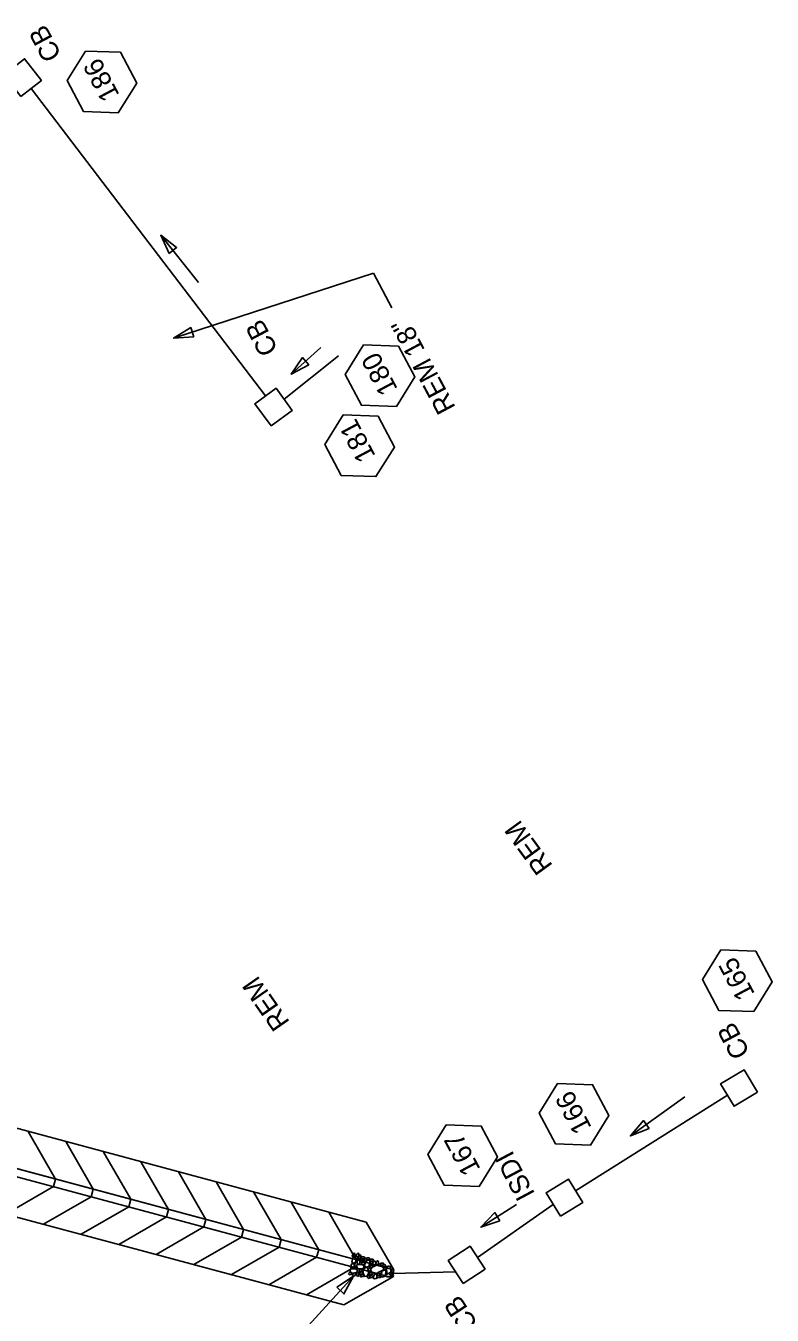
# Model space of a CAD drawing. Extents: x 2384780 to 2405432, y 547869 to 573706.
# Drawn here: x 2402230.7 to 2402422, y 571206.6 to 571537.2 of the extents above; entities that cross this region are included whole.
import ezdxf

# ---------------------------------------------------------------- set-up
doc = ezdxf.new("R2010")
doc.units = 0
for name, color, linetype in [('Old_Level_1', 7, 'Continuous'), ('Old_Level_18', 7, 'Continuous'), ('Old_Level_20', 7, 'Continuous'), ('Old_Level_5', 7, 'Continuous'), ('Old_Level_9', 7, 'Continuous')]:
    doc.layers.add(name, color=color, linetype=linetype)

# ---------------------------------------------------------------- blocks, each defined once
blk = doc.blocks.new('IN')
at = {"layer": 'Old_Level_9'}
blk.add_lwpolyline([(-0.07025, 0.067), (0.07025, 0.067), (0.07025, -0.067), (-0.07025, -0.067)], close=True, dxfattribs=at)

msp = doc.modelspace()

# ---------------------------------------------------------------- linework, layer by layer
at = {"layer": 'Old_Level_1'}
for p, q in [((2402292.11, 571442.27), (2402232.06, 571521.1)), ((2402310.85, 571452.6), (2402296.88, 571441.41)), ((2402410.49, 571263.05), (2402371.57, 571238.54)), ((2402365.85, 571235.04), (2402346.47, 571221.39)), ((2402340.86, 571217.72), (2402324.75, 571217.3))]:
    msp.add_line(p, q, dxfattribs=at)
for points in [[(2402315.58, 571221.68), (2402315.57, 571221.16), (2402315.43, 571220.19), (2402314.67, 571219.97), (2402314.23, 571220.27), (2402314.51, 571221.44), (2402315.06, 571221.77), (2402315.58, 571221.68)], [(2402314.98, 571222.47), (2402315.01, 571222.16), (2402314.97, 571221.67), (2402314.61, 571221.63), (2402314.37, 571221.74), (2402314.55, 571222.35), (2402314.8, 571222.53), (2402314.98, 571222.47)], [(2402316, 571222.44), (2402316.02, 571222.13), (2402315.98, 571221.64), (2402315.63, 571221.59), (2402315.38, 571221.7), (2402315.56, 571222.32), (2402315.82, 571222.5), (2402316, 571222.44)], [(2402315.69, 571219.68), (2402315.57, 571220.05), (2402315.57, 571220.78), (2402315.92, 571221.01), (2402316.21, 571220.96), (2402316.29, 571220.11), (2402316.12, 571219.76), (2402315.69, 571219.68)], [(2402316.54, 571222.01), (2402316.58, 571221.7), (2402316.53, 571221.21), (2402316.18, 571221.17), (2402315.93, 571221.28), (2402316.12, 571221.89), (2402316.37, 571222.07), (2402316.54, 571222.01)], [(2402316.44, 571220.73), (2402316.64, 571220.77), (2402317.16, 571220.89), (2402317.33, 571220.55), (2402317.3, 571220.36), (2402316.62, 571220.25), (2402316.51, 571220.49), (2402316.44, 571220.73)], [(2402316.6, 571221.43), (2402316.9, 571221.57), (2402317.4, 571221.63), (2402317.54, 571221.37), (2402317.51, 571221.2), (2402316.87, 571221.07), (2402316.67, 571221.22), (2402316.6, 571221.43)], [(2402317.48, 571220.35), (2402317.45, 571220.57), (2402317.44, 571221.07), (2402317.69, 571221.25), (2402317.84, 571221.24), (2402317.98, 571220.71), (2402317.81, 571220.44), (2402317.6, 571220.36)], [(2402318.86, 571220.63), (2402318.87, 571220.09), (2402318.6, 571219.11), (2402317.96, 571218.92), (2402317.47, 571219.18), (2402317.78, 571220.34), (2402318.36, 571220.78), (2402318.86, 571220.63)], [(2402317.95, 571221.16), (2402318.16, 571221.35), (2402318.67, 571221.38), (2402318.84, 571221.12), (2402318.81, 571220.93), (2402318.19, 571220.81), (2402317.99, 571220.96), (2402317.95, 571221.16)], [(2402318.92, 571220.78), (2402319.13, 571220.97), (2402319.64, 571221), (2402319.81, 571220.73), (2402319.78, 571220.55), (2402319.16, 571220.43), (2402318.96, 571220.58), (2402318.92, 571220.78)], [(2402313.35, 571217.33), (2402313.57, 571217.53), (2402314.07, 571217.54), (2402314.26, 571217.29), (2402314.19, 571217.11), (2402313.61, 571217.01), (2402313.44, 571217.12), (2402313.35, 571217.33)], [(2402315.63, 571217.76), (2402315.17, 571217.53), (2402314.15, 571217.4), (2402313.72, 571217.97), (2402313.93, 571218.46), (2402315.16, 571218.56), (2402315.57, 571218.29), (2402315.7, 571217.74)], [(2402314.85, 571219.82), (2402314.85, 571219.45), (2402314.74, 571218.82), (2402314.18, 571218.72), (2402313.92, 571218.85), (2402314.18, 571219.75), (2402314.52, 571219.92), (2402314.85, 571219.82)], [(2402315.15, 571217.47), (2402315.2, 571217.15), (2402315.02, 571216.77), (2402314.66, 571216.65), (2402314.5, 571216.8), (2402314.6, 571217.39), (2402314.97, 571217.51), (2402315.15, 571217.47)], [(2402314.7, 571218.95), (2402314.93, 571219.13), (2402315.43, 571219.17), (2402315.61, 571218.91), (2402315.57, 571218.72), (2402314.94, 571218.61), (2402314.74, 571218.75), (2402314.7, 571218.95)], [(2402317.34, 571218.71), (2402316.91, 571218.6), (2402315.86, 571218.48), (2402315.47, 571219.04), (2402315.56, 571219.56), (2402316.78, 571219.61), (2402317.35, 571219.36), (2402317.33, 571218.83)], [(2402315.72, 571216.56), (2402315.55, 571216.86), (2402315.55, 571217.3), (2402315.77, 571217.54), (2402316.07, 571217.49), (2402316.04, 571216.89), (2402315.92, 571216.61), (2402315.72, 571216.56)], [(2402316.05, 571218.17), (2402316.25, 571218.33), (2402316.81, 571218.39), (2402316.99, 571218.13), (2402316.91, 571217.95), (2402316.29, 571217.83), (2402316.12, 571217.93), (2402316.05, 571218.17)], [(2402316.91, 571217.79), (2402316.97, 571217.47), (2402316.79, 571217.08), (2402316.42, 571216.95), (2402316.26, 571217.1), (2402316.36, 571217.69), (2402316.72, 571217.82), (2402316.91, 571217.79)], [(2402316.62, 571219.98), (2402316.88, 571220.18), (2402317.38, 571220.19), (2402317.55, 571219.93), (2402317.49, 571219.75), (2402316.9, 571219.66), (2402316.7, 571219.78), (2402316.62, 571219.98)], [(2402317.45, 571216.69), (2402317.27, 571217.19), (2402317.02, 571218.35), (2402317.83, 571218.86), (2402318.31, 571218.77), (2402318.48, 571217.3), (2402318.07, 571216.66), (2402317.44, 571216.56)], [(2402319.01, 571218.71), (2402319.08, 571218.4), (2402318.9, 571218.01), (2402318.53, 571217.88), (2402318.37, 571218.02), (2402318.47, 571218.62), (2402318.83, 571218.75), (2402319.01, 571218.71)], [(2402318.64, 571217.35), (2402318.86, 571217.51), (2402319.35, 571217.5), (2402319.54, 571217.27), (2402319.5, 571217.05), (2402318.88, 571216.99), (2402318.72, 571217.14), (2402318.64, 571217.35)], [(2402318.79, 571219.27), (2402318.99, 571219.46), (2402319.5, 571219.45), (2402319.69, 571219.23), (2402319.64, 571219.01), (2402319.02, 571218.91), (2402318.83, 571219.07), (2402318.79, 571219.27)], [(2402319.1, 571219.57), (2402319.03, 571219.8), (2402318.92, 571220.32), (2402319.28, 571220.46), (2402319.44, 571220.43), (2402319.55, 571219.79), (2402319.42, 571219.63), (2402319.1, 571219.57)], [(2402319.09, 571218.42), (2402319.7, 571219.03), (2402321.26, 571219.79), (2402322.24, 571219.09), (2402322.34, 571218.27), (2402320.42, 571217.27), (2402319.48, 571217.55), (2402318.95, 571218.33)], [(2402320.16, 571220.54), (2402320.32, 571220.21), (2402320.4, 571219.51), (2402320.04, 571219.24), (2402319.75, 571219.29), (2402319.59, 571220.15), (2402319.84, 571220.5), (2402320.16, 571220.54)], [(2402321.03, 571220.5), (2402321.06, 571220.19), (2402321.01, 571219.7), (2402320.66, 571219.65), (2402320.41, 571219.76), (2402320.6, 571220.38), (2402320.85, 571220.56), (2402321.03, 571220.5)], [(2402321.02, 571217.57), (2402321.23, 571217.76), (2402321.73, 571217.77), (2402321.93, 571217.53), (2402321.85, 571217.35), (2402321.26, 571217.25), (2402321.09, 571217.36), (2402321.02, 571217.57)], [(2402321.53, 571219.8), (2402321.79, 571219.95), (2402322.29, 571219.98), (2402322.48, 571219.75), (2402322.43, 571219.53), (2402321.78, 571219.46), (2402321.6, 571219.59), (2402321.53, 571219.8)], [(2402322.92, 571218.14), (2402322.95, 571217.64), (2402322.78, 571216.64), (2402322.05, 571216.41), (2402321.68, 571216.67), (2402321.97, 571217.88), (2402322.45, 571218.2), (2402322.92, 571218.14)], [(2402322.11, 571219.37), (2402322.32, 571219.56), (2402322.82, 571219.58), (2402323, 571219.32), (2402322.97, 571219.14), (2402322.35, 571219.03), (2402322.14, 571219.17), (2402322.11, 571219.37)], [(2402323.07, 571219.03), (2402323.04, 571218.8), (2402322.97, 571218.36), (2402322.65, 571218.29), (2402322.46, 571218.33), (2402322.57, 571218.92), (2402322.83, 571219.17), (2402323.07, 571219.03)], [(2402324.02, 571219.2), (2402324.13, 571218.77), (2402324.26, 571217.75), (2402323.69, 571217.31), (2402323.17, 571217.45), (2402323.09, 571218.68), (2402323.49, 571219.19), (2402323.9, 571219.22)], [(2402324.46, 571217.46), (2402324.43, 571217.68), (2402324.29, 571218.2), (2402324.61, 571218.34), (2402324.79, 571218.31), (2402324.96, 571217.66), (2402324.75, 571217.4), (2402324.46, 571217.46)], [(2402316.38, 571216.74), (2402316.6, 571216.94), (2402317.1, 571216.96), (2402317.3, 571216.72), (2402317.22, 571216.54), (2402316.64, 571216.44), (2402316.47, 571216.54), (2402316.38, 571216.74)], [(2402318.42, 571216.09), (2402318.27, 571216.31), (2402318.23, 571216.74), (2402318.47, 571217), (2402318.79, 571216.95), (2402318.76, 571216.34), (2402318.61, 571216.07), (2402318.42, 571216.09)], [(2402318.79, 571216.54), (2402319.02, 571216.73), (2402319.52, 571216.74), (2402319.7, 571216.5), (2402319.63, 571216.33), (2402319.05, 571216.22), (2402318.88, 571216.33), (2402318.79, 571216.54)], [(2402320.64, 571217.07), (2402320.68, 571216.65), (2402320.58, 571216.06), (2402320.03, 571215.93), (2402319.75, 571216.14), (2402319.99, 571216.97), (2402320.36, 571217.13), (2402320.64, 571217.07)], [(2402320.67, 571217.09), (2402320.93, 571217.27), (2402321.41, 571217.25), (2402321.61, 571217.03), (2402321.57, 571216.81), (2402320.9, 571216.74), (2402320.74, 571216.88), (2402320.67, 571217.09)], [(2402320.69, 571216.5), (2402320.91, 571216.7), (2402321.41, 571216.71), (2402321.6, 571216.46), (2402321.53, 571216.28), (2402320.94, 571216.2), (2402320.77, 571216.29), (2402320.69, 571216.5)], [(2402322.89, 571217.05), (2402323.22, 571217.18), (2402323.84, 571217.3), (2402324.19, 571216.88), (2402324.13, 571216.49), (2402323.2, 571216.45), (2402322.95, 571216.69), (2402322.89, 571217.05)], [(2402324.41, 571216.43), (2402324.37, 571216.67), (2402324.24, 571217.23), (2402324.56, 571217.32), (2402324.75, 571217.3), (2402324.88, 571216.7), (2402324.71, 571216.39), (2402324.41, 571216.43)]]:
    msp.add_lwpolyline(points, dxfattribs=at)
at = {"layer": 'Old_Level_18'}
for p, q in [((2401987.44, 571306.8), (2402324.49, 571216.33)), ((2402028.63, 571308.17), (2402317.94, 571230.51)), ((2402005.1, 571304.13), (2402325, 571218.26)), ((2401984.85, 571297.14), (2402312.23, 571209.27))]:
    msp.add_line(p, q, dxfattribs=at)
for points in [[(2402005.1, 571304.13), (2402325, 571218.26)], [(2402231.29, 571253.74), (2402238.34, 571241.53), (2402238.34, 571241.53), (2402238.34, 571241.53), (2402237.82, 571239.6), (2402225.6, 571232.55)], [(2402240.92, 571251.16), (2402247.97, 571238.94), (2402247.97, 571238.94), (2402247.97, 571238.94), (2402247.45, 571237.01), (2402235.23, 571229.97)], [(2402250.55, 571248.57), (2402257.6, 571236.36), (2402257.6, 571236.36), (2402257.6, 571236.36), (2402257.08, 571234.43), (2402244.86, 571227.38)], [(2402260.18, 571245.99), (2402267.23, 571233.77), (2402267.23, 571233.77), (2402267.23, 571233.77), (2402266.71, 571231.84), (2402254.49, 571224.8)], [(2402269.81, 571243.4), (2402276.85, 571231.19), (2402276.85, 571231.19), (2402276.85, 571231.19), (2402276.34, 571229.26), (2402264.12, 571222.21)], [(2402279.44, 571240.82), (2402286.48, 571228.6), (2402286.48, 571228.6), (2402286.48, 571228.6), (2402285.97, 571226.67), (2402273.75, 571219.63)], [(2402289.07, 571238.23), (2402296.12, 571226.02), (2402296.12, 571226.02), (2402296.12, 571226.02), (2402295.6, 571224.09), (2402283.38, 571217.04)], [(2402298.7, 571235.65), (2402305.75, 571223.43), (2402305.75, 571223.43), (2402305.75, 571223.43), (2402305.23, 571221.5), (2402293.01, 571214.46)], [(2402308.33, 571233.06), (2402315.37, 571220.85), (2402315.37, 571220.85), (2402315.37, 571220.85), (2402314.86, 571218.92), (2402302.64, 571211.87)], [(2402317.94, 571230.51), (2402325, 571218.26), (2402325, 571218.26), (2402325, 571218.26), (2402324.49, 571216.33), (2402312.23, 571209.27)]]:
    msp.add_lwpolyline(points, dxfattribs=at)
at = {"layer": 'Old_Level_20'}
for points in [[(2402245.99, 571530.7), (2402241.25, 571523.11), (2402245.45, 571515.2), (2402254.4, 571514.89), (2402259.14, 571522.48), (2402254.94, 571530.38)], [(2402317.25, 571455.38), (2402312.51, 571447.79), (2402316.71, 571439.89), (2402325.66, 571439.57), (2402330.4, 571447.16), (2402326.2, 571455.06)], [(2402312.03, 571437.4), (2402307.29, 571429.81), (2402311.49, 571421.91), (2402320.43, 571421.6), (2402325.18, 571429.19), (2402320.98, 571437.09)], [(2402408.83, 571300.26), (2402404.08, 571292.67), (2402408.29, 571284.77), (2402417.23, 571284.46), (2402421.97, 571292.05), (2402417.77, 571299.95)], [(2402366.99, 571266.02), (2402362.25, 571258.43), (2402366.45, 571250.53), (2402375.39, 571250.21), (2402380.14, 571257.8), (2402375.93, 571265.7)], [(2402338.46, 571255.42), (2402333.72, 571247.83), (2402337.92, 571239.93), (2402346.87, 571239.61), (2402351.61, 571247.2), (2402347.41, 571255.11)]]:
    msp.add_lwpolyline(points, close=True, dxfattribs=at)
at = {"layer": 'Old_Level_5'}
for p, q in [((2402265.26, 571483.47), (2402274.91, 571471.4)), ((2402268.58, 571457.06), (2402319.83, 571473.71)), ((2402324.52, 571464.89), (2402319.83, 571473.71)), ((2402298.73, 571447.83), (2402306.26, 571454.73)), ((2402385.63, 571252.61), (2402399.61, 571262.58)), ((2402347.33, 571229.2), (2402356.4, 571235.04)), ((2402314.66, 571216.65), (2402276.58, 571174.97))]:
    msp.add_line(p, q, dxfattribs=at)
for points in [[(2402267.4, 571478.79), (2402265.26, 571483.47), (2402269.35, 571480.35)], [(2402273.73, 571457.42), (2402268.58, 571457.06), (2402272.95, 571459.8)], [(2402303.26, 571450.28), (2402298.73, 571447.83), (2402301.57, 571452.13)], [(2402390.43, 571254.5), (2402385.63, 571252.61), (2402388.97, 571256.53)], [(2402352.21, 571230.86), (2402347.33, 571229.2), (2402350.86, 571232.96)], [(2402310.36, 571213.8), (2402314.66, 571216.65), (2402312.21, 571212.11)]]:
    msp.add_lwpolyline(points, close=True, dxfattribs=at)
at = {"layer": 'Old_Level_9'}
for points in [[(2402229.42, 571519.05), (2402225.11, 571524.6), (2402230.4, 571528.71), (2402234.71, 571523.16)], [(2402293.55, 571434.62), (2402289.4, 571440.29), (2402294.81, 571444.25), (2402298.96, 571438.58)], [(2402418.24, 571263.82), (2402412.22, 571260.19), (2402408.76, 571265.92), (2402414.77, 571269.55)], [(2402367.68, 571232.05), (2402364.02, 571238.04), (2402369.74, 571241.53), (2402373.4, 571235.54)]]:
    msp.add_lwpolyline(points, close=True, dxfattribs=at)

# ---------------------------------------------------------------- block references
at = {"layer": 'Old_Level_5', "xscale": 50.00000000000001, "yscale": 50, "rotation": 123.20091318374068}
msp.add_blockref('IN', (2402343.66, 571219.55), dxfattribs=at)

# ---------------------------------------------------------------- texts
at = {"layer": 'Old_Level_20'}
for s, p in [('186', (2402254.81, 571519.43)), ('180', (2402326.1, 571444.07)), ('181', (2402320.44, 571426.91)), ('165', (2402417.63, 571289.02)), ('CB', (2402416.38, 571273.96)), ('166', (2402375.81, 571254.75)), ('167', (2402347.32, 571244.09)), ('ISDI', (2402361.28, 571237.71))]:
    msp.add_text(s, height=5, rotation=117.9999, dxfattribs=at).set_placement(p)
at = {"layer": 'Old_Level_5'}
for s, rotation, p in [('CB', 117.9999, (2402239.97, 571529.62)), ('CB', 117.9999, (2402295.47, 571454.16)), ('REM 18"', 117.9999, (2402340.95, 571439.31)), ('REM', 126.1273, (2402365.88, 571321.88)), ('REM', 124.9363, (2402298.47, 571281.75)), ('CB', 123.2009, (2402346.77, 571204.35))]:
    msp.add_text(s, height=5, rotation=rotation, dxfattribs=at).set_placement(p)

doc.saveas('drawing.dxf')
